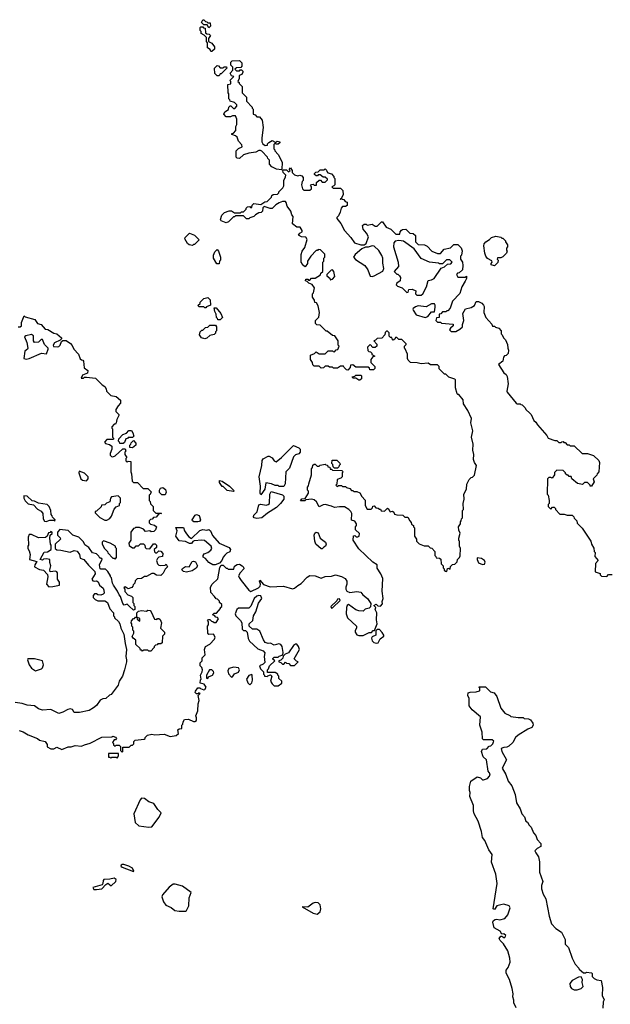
# Model space of a CAD drawing. Extents: x 1861455 to 2058065, y 200073 to 437907.
# Tile 492 of 574: x 1978411 to 1984198, y 359472 to 369110. Entities that reach past the tile are written whole.
import ezdxf

# ---------------------------------------------------------------- set-up
doc = ezdxf.new("R2010")
doc.units = 0

msp = doc.modelspace()

# ---------------------------------------------------------------- linework, layer by layer
at = {"layer": '0CON05XD'}
for points in [[(1980265, 369030), (1980248.3, 369058.3), (1980215, 369060), (1980191.7, 369081.7), (1980205, 369110), (1980215, 369110), (1980231.7, 369091.7), (1980245, 369090), (1980255, 369080), (1980278.3, 369078.3), (1980280, 369045), (1980265, 369030)], [(1980295, 368800), (1980285, 368800), (1980278.3, 368818.3), (1980250, 368835), (1980250, 368885), (1980240, 368895), (1980240, 368935), (1980218.3, 368958.3), (1980190, 368975), (1980190, 368995), (1980180, 369005), (1980180, 369035), (1980185, 369040), (1980205, 369040), (1980211.7, 369031.7), (1980228.3, 369028.3), (1980231.7, 368981.7), (1980245, 368970), (1980268.3, 368968.3), (1980280, 368955), (1980260, 368925), (1980260, 368895), (1980295, 368880), (1980320, 368845), (1980318.3, 368821.7), (1980295, 368800)], [(1980365, 368560), (1980345, 368560), (1980321.7, 368581.7), (1980320, 368635), (1980345, 368660), (1980358.3, 368658.3), (1980375, 368640), (1980405, 368640), (1980415, 368650), (1980438.3, 368648.3), (1980440, 368635), (1980385, 368580), (1980375, 368580), (1980365, 368560)], [(1980975, 367640), (1980928.3, 367648.3), (1980881.2, 367671.2), (1980860, 367695), (1980860, 367735), (1980841.7, 367751.7), (1980840, 367765), (1980785, 367822.5), (1980769.3, 367829.3), (1980755, 367830), (1980725, 367813.8), (1980657, 367803), (1980605, 367787.5), (1980565, 367752.5), (1980543, 367753), (1980533, 367763), (1980533, 367827), (1980555, 367850), (1980590, 367865), (1980587.5, 367885), (1980555, 367920), (1980541.2, 367961.2), (1980523.9, 367973.9), (1980490, 367985), (1980490, 367995), (1980505, 368000), (1980530, 368025), (1980530, 368065), (1980540, 368085), (1980540, 368135), (1980525, 368170), (1980495, 368170), (1980475, 368160), (1980435, 368160), (1980412.5, 368185), (1980421.7, 368208.3), (1980458.3, 368231.7), (1980460, 368255), (1980471.7, 368268.3), (1980478.3, 368268.3), (1980505, 368240), (1980518.3, 368241.7), (1980540, 368265), (1980540, 368275), (1980515, 368300), (1980471.7, 368311.7), (1980470, 368325), (1980460, 368335), (1980460, 368385), (1980452.5, 368392.5), (1980450, 368475), (1980478.3, 368481.7), (1980480, 368505), (1980470, 368515), (1980510, 368555), (1980485, 368560), (1980472.5, 368585), (1980500, 368615), (1980500, 368645), (1980480, 368665), (1980480, 368695), (1980493, 368707), (1980565, 368710), (1980587, 368687), (1980587.5, 368655), (1980578.3, 368641.7), (1980535, 368640), (1980520, 368625), (1980535, 368610), (1980565, 368610), (1980571.7, 368618.3), (1980585, 368620), (1980597, 368607), (1980597.5, 368595), (1980586.4, 368573.6), (1980560, 368565), (1980560, 368535), (1980550, 368505), (1980560, 368495), (1980560, 368485), (1980590, 368455), (1980590, 368395), (1980631.7, 368351.7), (1980631.7, 368311.7), (1980690, 368255), (1980690, 368245), (1980700, 368235), (1980700, 368185), (1980718.3, 368178.3), (1980735, 368160), (1980760, 368160), (1980786.7, 368125), (1980798, 368055), (1980783.3, 367955), (1980783.3, 367915), (1980793.6, 367893.6), (1980815, 367880), (1980838.3, 367881.7), (1980840, 367895), (1980851.7, 367908.3), (1980885, 367926.7), (1980915, 367910), (1980925, 367910), (1980935, 367920), (1980960, 367915), (1980960, 367905), (1980945, 367890), (1980925, 367890), (1980915, 367900), (1980901.7, 367888.3), (1980900, 367845), (1980910, 367835), (1980910, 367825), (1980945, 367790), (1980982.5, 367715), (1980980, 367645), (1980975, 367640)], [(1981650, 365705), (1981625, 365680), (1981611.7, 365681.7), (1981590, 365705), (1981585, 365720), (1981555, 365720), (1981525, 365700), (1981485, 365700), (1981475, 365710), (1981445, 365710), (1981435, 365720), (1981405, 365720), (1981388.3, 365701.7), (1981365, 365700), (1981345, 365720), (1981295, 365720), (1981281.7, 365731.7), (1981280, 365755), (1981260, 365785), (1981260, 365825), (1981298.3, 365841.7), (1981315, 365860), (1981345, 365840), (1981405, 365840), (1981435, 365870), (1981475, 365870), (1981481.7, 365861.7), (1981495, 365860), (1981511.7, 365878.3), (1981528.3, 365881.7), (1981540, 365915), (1981530, 365925), (1981530, 365965), (1981500, 366015), (1981475, 366020), (1981425, 366060), (1981415, 366060), (1981355, 366120), (1981323, 366123), (1981310, 366135), (1981310, 366165), (1981340.7, 366199.3), (1981350, 366245), (1981335, 366310), (1981318.3, 366338.3), (1981301.7, 366341.7), (1981300, 366365), (1981280, 366395), (1981280, 366425), (1981290, 366435), (1981300, 366485), (1981278.3, 366518.3), (1981245, 366530), (1981228.3, 366548.3), (1981210, 366555), (1981215, 366570), (1981235, 366570), (1981241.7, 366561.7), (1981255, 366560), (1981271.7, 366578.3), (1981305, 366580), (1981358.3, 366611.7), (1981361.7, 366628.3), (1981380, 366645), (1981380, 366735), (1981390, 366745), (1981390, 366775), (1981400, 366785), (1981400, 366815), (1981358.3, 366858.3), (1981335, 366860), (1981328.3, 366851.7), (1981315, 366850), (1981263.6, 366796.4), (1981230, 366745), (1981230, 366725), (1981208.3, 366691.7), (1981181.7, 366711.7), (1981180, 366725), (1981170, 366735), (1981168.3, 366811.7), (1981180, 366845), (1981205, 366880), (1981227, 366957), (1981215, 366980), (1981173.6, 366983.6), (1981141.7, 367001.7), (1981155, 367020), (1981180, 367035), (1981180, 367045), (1981158.3, 367078.3), (1981125, 367080), (1981083, 367113), (1981090, 367185), (1981078.3, 367198.3), (1981066.1, 367236.1), (1981033.3, 367283.3), (1981021.7, 367321.7), (1981015, 367330), (1980985, 367330), (1980955, 367317.5), (1980920.7, 367299.3), (1980885, 367262.5), (1980865, 367262.5), (1980805, 367280), (1980793, 367267), (1980790, 367235), (1980778.3, 367221.7), (1980755, 367220), (1980720.7, 367199.3), (1980705, 367182.5), (1980665, 367170), (1980655, 367160), (1980631.7, 367161.7), (1980605, 367190), (1980525, 367190), (1980515, 367180), (1980505, 367180), (1980458.3, 367131.7), (1980435, 367122.5), (1980385, 367142.5), (1980377.5, 367155), (1980392.5, 367195), (1980418.3, 367221.7), (1980465, 367240), (1980485, 367240), (1980515, 367220), (1980575, 367220), (1980585, 367230), (1980605, 367230), (1980630, 367255), (1980630, 367265), (1980641.7, 367278.3), (1980665, 367280), (1980671.7, 367271.7), (1980685, 367270), (1980690, 367295), (1980705, 367310), (1980775, 367300), (1980813, 367327), (1980835, 367330), (1980878.3, 367371.7), (1980881.7, 367388.3), (1980895, 367400), (1980938.3, 367401.7), (1980950, 367415), (1980950, 367425), (1980990, 367465), (1980997.5, 367485), (1981000, 367535), (1981017, 367573), (1981017.5, 367587.5), (1980992.5, 367615), (1980990, 367635), (1980995, 367640), (1981025, 367640), (1981045, 367620), (1981060, 367635), (1981050, 367645), (1981065, 367660), (1981080, 367635), (1981080, 367615), (1981105, 367590), (1981135, 367580), (1981155, 367587.5), (1981175, 367580), (1981190, 367565), (1981190, 367535), (1981180, 367525), (1981172.5, 367495), (1981183, 367453), (1981195, 367440), (1981255, 367440), (1981270, 367455), (1981270, 367475), (1981260, 367485), (1981271.7, 367498.3), (1981285, 367500), (1981295, 367490), (1981318.3, 367491.7), (1981320, 367515), (1981345, 367540), (1981358.3, 367538.3), (1981375, 367520), (1981405, 367520), (1981428.3, 367541.7), (1981428.3, 367548.3), (1981405, 367570), (1981385, 367570), (1981355, 367590), (1981335, 367590), (1981328.3, 367581.7), (1981315, 367580), (1981300, 367595), (1981300, 367605), (1981311.7, 367618.3), (1981335, 367620), (1981355, 367640), (1981395, 367640), (1981405, 367650), (1981418.3, 367638.3), (1981420, 367625), (1981431.7, 367611.7), (1981465, 367600), (1981490, 367575), (1981490, 367565), (1981500, 367555), (1981500, 367495), (1981490, 367485), (1981470, 367475), (1981481.7, 367461.7), (1981555, 367460), (1981578.3, 367438.3), (1981580, 367395), (1981560, 367360), (1981550, 367355), (1981555, 367350), (1981565, 367360), (1981571.7, 367351.7), (1981588.3, 367348.3), (1981601.7, 367331.7), (1981620, 367325), (1981618.3, 367291.7), (1981605, 367280), (1981575, 367280), (1981560, 367265), (1981552.5, 367225), (1981535, 367190), (1981520, 367175), (1981520, 367165), (1981557.5, 367115), (1981592.5, 367045), (1981656.4, 366976.4), (1981690, 366925), (1981755, 366907.5), (1981785, 366907.5), (1981805, 366920), (1981827.5, 366985), (1981810.7, 367020.7), (1981775, 367060), (1981770, 367095), (1981785, 367110), (1981807, 367107), (1981815, 367100), (1981865, 367110), (1981895, 367090), (1981915, 367090), (1981955, 367130), (1981965, 367130), (1982000.7, 367080.7), (1982048.3, 367058.3), (1982095, 367010), (1982135, 367010), (1982140, 367035), (1982151.7, 367048.3), (1982163, 367057), (1982195, 367060), (1982235, 367020), (1982267, 367017), (1982288.3, 366998.3), (1982290, 366935), (1982315, 366910), (1982377, 366907), (1982403, 366893), (1982450, 366845), (1982505, 366822.5), (1982535, 366820), (1982570, 366865), (1982631.7, 366878.3), (1982665, 366910), (1982705, 366910), (1982736.1, 366876.1), (1982746.4, 366846.4), (1982740, 366805), (1982730, 366795), (1982730, 366765), (1982750, 366735), (1982752.5, 366705), (1982748.3, 366661.7), (1982718.3, 366631.7), (1982701.7, 366628.3), (1982690, 366615), (1982705, 366590), (1982775, 366590), (1982788.3, 366598.3), (1982790, 366575), (1982775, 366550), (1982742.5, 366495), (1982725, 366430), (1982652.5, 366355), (1982630, 366285), (1982605, 366260), (1982595, 366260), (1982585, 366250), (1982555, 366250), (1982538.3, 366231.7), (1982521.7, 366228.3), (1982520, 366195), (1982495, 366190), (1982490, 366165), (1982505, 366150), (1982535, 366150), (1982545, 366140), (1982658.3, 366128.3), (1982658.3, 366111.7), (1982630.7, 366089.3), (1982623, 366073), (1982638.3, 366058.3), (1982685, 366057.5), (1982725, 366080), (1982750, 366105), (1982750, 366125), (1982763.6, 366166.4), (1982753.3, 366235), (1982780.7, 366279.3), (1982835, 366293.3), (1982866.1, 366313.9), (1982885, 366350), (1982905, 366350), (1982940, 366335), (1982957, 366317), (1982961.7, 366301.7), (1982960, 366245), (1982977.5, 366195), (1983038.3, 366128.3), (1983045, 366110), (1983065, 366110), (1983071.7, 366101.7), (1983105, 366090), (1983130, 366065), (1983130, 366035), (1983140, 366025), (1983150, 365995), (1983172.5, 365975), (1983191.7, 365931.7), (1983192.5, 365895), (1983200, 365875), (1983197, 365843), (1983178.3, 365821.7), (1983161.7, 365818.3), (1983153, 365807), (1983143.6, 365766.4), (1983102.5, 365735), (1983153.9, 365653.9), (1983176.4, 365636.4), (1983187, 365617), (1983196.7, 365545), (1983183.3, 365475), (1983186.7, 365465), (1983275, 365357.5), (1983285, 365350), (1983315, 365350), (1983321.7, 365341.7), (1983335, 365340), (1983365, 365310), (1983370, 365295), (1983409.3, 365259.3), (1983422.5, 365245), (1983450, 365185), (1983469.3, 365169.3), (1983483.6, 365143.6), (1983575, 365040), (1983590, 365015), (1983655, 364990), (1983675, 364990), (1983695, 364970), (1983715, 364970), (1983721.7, 364978.3), (1983735, 364980), (1983741.7, 364971.7), (1983755, 364970), (1983775, 364950), (1983795, 364950), (1983805, 364940), (1983845, 364940), (1983922.5, 364865), (1983975, 364863.8), (1984035, 364843.3), (1984086.4, 364796.4), (1984092.5, 364775), (1984087, 364683), (1984070, 364665), (1984065, 364650), (1984030, 364615), (1984040, 364585), (1984015, 364542.5), (1984000, 364545), (1984000, 364555), (1983975, 364580), (1983945, 364580), (1983925, 364560), (1983878.3, 364568.3), (1983820, 364615), (1983815, 364640), (1983795, 364640), (1983785, 364650), (1983775, 364650), (1983760, 364665), (1983760, 364675), (1983737, 364697), (1983675, 364700), (1983651.7, 364678.3), (1983650, 364655), (1983628.3, 364621.7), (1983615, 364630), (1983595, 364630), (1983582.5, 364615), (1983580, 364465), (1983590, 364455), (1983600, 364405), (1983600, 364375), (1983590, 364365), (1983590, 364345), (1983615, 364320), (1983631.7, 364338.3), (1983648.3, 364338.3), (1983660, 364325), (1983660, 364315), (1983705, 364270), (1983745, 364270), (1983775, 364260), (1983825, 364260), (1983840, 364245), (1983845, 364230), (1983870, 364205), (1983875, 364180), (1983923, 364133), (1984007.5, 364005), (1984012.5, 363975), (1984037, 363937), (1984040, 363905), (1984050, 363895), (1984047.5, 363855), (1984080, 363815), (1984053, 363787), (1984050, 363705), (1984098.3, 363688.3), (1984100, 363675), (1984111.7, 363661.7), (1984165, 363660), (1984181.7, 363678.3), (1984215, 363680)], [(1980105, 366900), (1980070, 366905), (1980055, 366920), (1980030, 366965), (1980031.7, 366978.3), (1980075, 367020), (1980125, 367000), (1980170, 366955), (1980125, 366910), (1980115, 366910), (1980105, 366900)], [(1982345, 366412.5), (1982360, 366425), (1982397.5, 366495), (1982413.6, 366556.4), (1982446.4, 366563.6), (1982473, 366577), (1982541.7, 366678.3), (1982575, 366690), (1982601.7, 366718.3), (1982635, 366720), (1982650, 366735), (1982625, 366760), (1982591.7, 366758.3), (1982555, 366720), (1982525, 366720), (1982515, 366727.5), (1982425, 366737.5), (1982345, 366772.5), (1982276.4, 366866.4), (1982170.7, 366940.7), (1982125, 366950), (1982089.3, 366940.7), (1982077.5, 366925), (1982072.5, 366885), (1982120, 366735), (1982122.5, 366695), (1982080, 366645), (1982105, 366620), (1982115, 366620), (1982133, 366603), (1982142.5, 366585), (1982137.5, 366555), (1982105, 366530), (1982100, 366515), (1982113, 366503), (1982160, 366485), (1982205, 366440), (1982218.3, 366441.7), (1982225, 366470), (1982255, 366472.5), (1982292.5, 366455), (1982290, 366425), (1982303, 366413), (1982345, 366412.5)], [(1983065, 366700), (1983031.7, 366711.7), (1983030, 366725), (1983040, 366735), (1983038.3, 366748.3), (1982993.3, 366773.3), (1982980, 366795), (1982967.5, 366825), (1982960, 366895), (1982963.3, 366915), (1982977.5, 366935), (1983015, 366957.5), (1983035, 366977.5), (1983075, 366990), (1983125, 366980), (1983135, 366970), (1983145, 366970), (1983170, 366945), (1983170, 366935), (1983190, 366905), (1983190, 366885), (1983180, 366875), (1983180, 366855), (1983187.5, 366847.5), (1983180, 366825), (1983145, 366790), (1983125, 366780), (1983091.7, 366778.3), (1983090, 366765), (1983100, 366755), (1983097, 366733), (1983065, 366700)], [(1980365, 366720), (1980341.7, 366721.7), (1980310, 366775), (1980310, 366805), (1980323, 366837), (1980345, 366860), (1980360, 366845), (1980380, 366785), (1980380, 366755), (1980370, 366745), (1980365, 366720)], [(1981865, 366597.5), (1981885, 366603.3), (1981970, 366650), (1981978.8, 366675), (1981968.3, 366728.3), (1981970.6, 366775), (1981960.3, 366800.3), (1981929.7, 366849.7), (1981885, 366893.3), (1981866.1, 366896.1), (1981825, 366882.5), (1981798.3, 366881.7), (1981765, 366867.5), (1981698.8, 366811.2), (1981683.3, 366785), (1981701.7, 366761.7), (1981792.5, 366705), (1981821.7, 366661.7), (1981845, 366600), (1981865, 366597.5)], [(1981455, 366560), (1981461.7, 366568.3), (1981475, 366570), (1981500, 366595), (1981490, 366645), (1981475, 366660), (1981461.7, 366658.3), (1981420, 366615), (1981421.7, 366601.7), (1981448.3, 366578.3), (1981455, 366560)], [(1980235, 366290), (1980225, 366290), (1980215, 366300), (1980165, 366300), (1980160, 366315), (1980178.3, 366331.7), (1980180, 366345), (1980215, 366380), (1980255, 366390), (1980277, 366367), (1980280, 366315), (1980241.7, 366298.3), (1980235, 366290)], [(1980351.7, 366171.7), (1980350, 366185), (1980340, 366195), (1980337, 366227), (1980323, 366253), (1980315, 366290), (1980335, 366290), (1980382.5, 366235), (1980397.5, 366195), (1980375, 366172.5), (1980351.7, 366171.7)], [(1982385, 366193.3), (1982410, 366205), (1982445, 366250), (1982475, 366250), (1982483.3, 366295), (1982482.5, 366315), (1982475, 366327.5), (1982445, 366327.5), (1982395, 366300), (1982315, 366310), (1982289.3, 366300.7), (1982267, 366283), (1982262.5, 366275), (1982266.7, 366265), (1982295, 366222.5), (1982385, 366193.3)], [(1978395, 366102.5), (1978415, 366102.5), (1978427, 366113), (1978430, 366145), (1978455, 366210), (1978463, 366203), (1978560, 366175), (1978587, 366137), (1978620, 366125), (1978661.7, 366081.7), (1978687, 366077), (1978745, 366042.5), (1978776.4, 366036.4), (1978820, 365995), (1978820, 365985), (1978808.3, 365971.7), (1978753.6, 365946.4), (1978740, 365925), (1978741.7, 365911.7), (1978785, 365907.5), (1978795, 365912.5), (1978807.5, 365925), (1978821.7, 365958.3), (1978835, 365970), (1978865, 365970), (1978909.3, 365939.3), (1978925, 365920), (1978940, 365885), (1978987, 365837), (1979005, 365790), (1979015, 365780), (1979028.3, 365778.3), (1979037, 365767), (1979041.7, 365701.7), (1979080, 365675), (1979075, 365650), (1979025, 365630), (1979011.7, 365601.7), (1979035, 365600), (1979045, 365610), (1979065, 365610), (1979155, 365600), (1979220, 365535), (1979245, 365520), (1979257, 365497), (1979260, 365475), (1979305, 365430), (1979355, 365420), (1979400, 365385), (1979400, 365355), (1979375, 365330), (1979352.5, 365295), (1979353.3, 365275), (1979382.5, 365245), (1979382.5, 365235), (1979362.5, 365195), (1979357, 365163), (1979348.3, 365151.7), (1979335, 365150), (1979312.5, 365125), (1979312.5, 365112.5), (1979320, 365105), (1979320, 365025), (1979330, 365015), (1979330, 365005), (1979325, 365000), (1979265, 365000), (1979242.5, 364975), (1979253, 364963), (1979291.7, 364951.7), (1979312.5, 364935), (1979313.3, 364905), (1979297.5, 364865), (1979298.3, 364848.3), (1979310, 364835), (1979325, 364832.5), (1979345, 364840), (1979421.7, 364908.3), (1979445, 364910), (1979450, 364885), (1979440, 364875), (1979440, 364855), (1979460, 364825), (1979450, 364815), (1979451.7, 364791.7), (1979465, 364780), (1979475, 364790), (1979500, 364785), (1979500, 364685), (1979507.5, 364665), (1979511.7, 364591.7), (1979525, 364580), (1979565, 364580), (1979621.7, 364521.7), (1979665, 364520), (1979698.3, 364488.3), (1979688.3, 364461.7), (1979680, 364455), (1979680, 364405), (1979690, 364395), (1979691.7, 364371.7), (1979720, 364345), (1979720, 364305), (1979745, 364280), (1979795, 364280), (1979800, 364275), (1979771.7, 364268.3), (1979748.3, 364241.7), (1979721.7, 364238.3), (1979708.3, 364221.7), (1979691.7, 364218.3), (1979680, 364205), (1979680, 364185), (1979691.7, 364171.7), (1979731.7, 364161.7), (1979750, 364145), (1979742.5, 364115), (1979725, 364100), (1979698.3, 364098.3), (1979685, 364107.5), (1979645, 364100), (1979625, 364122.5), (1979585, 364140), (1979545, 364140), (1979538.3, 364131.7), (1979525, 364130), (1979500, 364095), (1979500, 364015), (1979480, 363985), (1979483, 363963), (1979515, 363940), (1979535, 363940), (1979551.7, 363958.3), (1979575, 363960), (1979595, 363980), (1979625, 363980), (1979637, 363967), (1979640, 363945), (1979650, 363935), (1979685, 363930), (1979721.7, 363978.3), (1979738.3, 363978.3), (1979750, 363965), (1979750, 363945), (1979730, 363925), (1979731.7, 363901.7), (1979741.7, 363891.7), (1979755, 363890), (1979775, 363910), (1979795, 363906.7), (1979812.5, 363885), (1979810, 363855), (1979775, 363850), (1979760, 363835), (1979752.5, 363815), (1979760, 363785), (1979775, 363770), (1979795, 363767.5), (1979835, 363770), (1979845, 363780), (1979860, 363755), (1979835, 363730), (1979817, 363693), (1979795, 363670), (1979753, 363673), (1979725, 363690), (1979705, 363687.5), (1979655, 363660), (1979635, 363660), (1979605, 363640), (1979561.7, 363638.3), (1979541.7, 363618.3), (1979540, 363595), (1979521.7, 363578.3), (1979520, 363565), (1979508.3, 363551.7), (1979475, 363540), (1979445, 363560), (1979431.7, 363548.3), (1979440, 363535), (1979441.7, 363511.7), (1979471.7, 363481.7), (1979507, 363467), (1979520, 363455), (1979520, 363405), (1979530, 363395), (1979530, 363375), (1979540, 363365), (1979540, 363335), (1979525, 363330), (1979485, 363370), (1979465, 363390), (1979435, 363380), (1979420, 363395), (1979400, 363465), (1979385, 363480), (1979370, 363515), (1979330, 363575), (1979320, 363595), (1979310, 363645), (1979300, 363655), (1979300, 363665), (1979275, 363710), (1979251.7, 363731.7), (1979205, 363730), (1979200, 363735), (1979192.5, 363775), (1979218.3, 363828.3), (1979205, 363840), (1979195, 363840), (1979185, 363860), (1979165, 363880), (1979125, 363890), (1979087.5, 363945), (1979050.7, 363970.7), (1979035, 364000), (1978990, 364045), (1978933, 364063), (1978885, 364110), (1978805, 364120), (1978780, 364095), (1978780, 364065), (1978808.3, 364038.3), (1978810, 364025), (1978760, 363975), (1978760, 363935), (1978775, 363920), (1978815, 363917.5), (1978905, 363897.5), (1978945, 363912.5), (1978975, 363907.5), (1978997.5, 363875), (1979005, 363840), (1979040, 363825), (1979085, 363770), (1979148.3, 363708.3), (1979150, 363685), (1979117.5, 363635), (1979128.3, 363618.3), (1979145, 363612.5), (1979165, 363617.5), (1979178.3, 363608.3), (1979193.6, 363573.6), (1979227.5, 363545), (1979237, 363527), (1979240, 363495), (1979230, 363485), (1979205, 363477.5), (1979175, 363480), (1979165, 363490), (1979145, 363490), (1979130, 363475), (1979130, 363455), (1979150, 363435), (1979175, 363422.5), (1979245, 363420), (1979270, 363405), (1979293, 363343), (1979330, 363305), (1979330, 363275), (1979340, 363265), (1979340, 363255), (1979379.3, 363219.3), (1979392.5, 363195), (1979403.3, 363155), (1979432.5, 363095), (1979443.6, 363003.6), (1979456.7, 362945), (1979451.2, 362875), (1979458.8, 362845), (1979456.2, 362825), (1979438.8, 362745), (1979417.3, 362682.7), (1979386.1, 362633.9), (1979375.7, 362594.3), (1979306.7, 362505), (1979291.2, 362498.8), (1979255.9, 362464.1), (1979225, 362461.2), (1979199.5, 362450.5), (1979165, 362397.5), (1979135, 362372.5), (1979090.5, 362349.5), (1978997, 362327), (1978945, 362327.5), (1978927, 362357), (1978905, 362364.4), (1978881.4, 362358.6), (1978835, 362330), (1978795, 362320), (1978715, 362356.7), (1978635, 362350), (1978595, 362363.3), (1978555, 362392.5), (1978485, 362400), (1978435, 362417.5), (1978365, 362426.7)], [(1978405, 362152.5), (1978445, 362140), (1978495, 362110), (1978585, 362072.5), (1978605, 362057.5), (1978660, 362045), (1978680, 362015), (1978681.7, 361991.7), (1978715, 361972.5), (1978745, 361973.3), (1978775, 361987.5), (1978825, 361967.5), (1978885, 361993.3), (1978916.4, 361993.6), (1978955, 362006.7), (1979015, 361997.5), (1979045, 362012.5), (1979101.7, 362028.3), (1979215, 362087.5), (1979315, 362090), (1979325, 362097.5), (1979348.3, 362088.3), (1979360, 362075), (1979348.3, 362061.7), (1979335, 362060), (1979320, 362035), (1979330, 362025), (1979331.7, 362011.7), (1979345, 362000), (1979355, 362010), (1979385, 362010), (1979400, 361995), (1979400, 361955), (1979415, 361940), (1979420, 361945), (1979421.7, 361988.3), (1979485, 361990), (1979501.7, 362008.3), (1979515, 362010), (1979528.3, 362021.7), (1979530, 362045), (1979543, 362057), (1979631.7, 362068.3), (1979640, 362075), (1979640, 362085), (1979663, 362107), (1979705, 362117.5), (1979735, 362110), (1979825, 362117.5), (1979885, 362092.5), (1979945, 362102.5), (1979967, 362123), (1979961.7, 362158.3), (1979975, 362170), (1979998.3, 362171.7), (1980000, 362205), (1980010, 362215), (1980013, 362237), (1980025, 362260), (1980065, 362262.5), (1980115, 362241.2), (1980128.3, 362241.7), (1980145, 362250), (1980144, 362275), (1980136.2, 362295), (1980156.2, 362345), (1980158.3, 362411.7), (1980170, 362445), (1980160, 362495), (1980180, 362515), (1980165, 362520), (1980158.3, 362511.7), (1980145, 362510), (1980130, 362525), (1980133, 362537), (1980155, 362570), (1980175, 362570), (1980181.7, 362561.7), (1980215, 362550), (1980226.4, 362553.6), (1980237.5, 362575), (1980220, 362605), (1980180, 362615), (1980183, 362647), (1980190, 362655), (1980182.5, 362695), (1980200, 362725), (1980202.5, 362745), (1980195, 362770), (1980180, 362785), (1980180, 362815), (1980197.5, 362835), (1980200, 362865), (1980227, 362893), (1980222.5, 362945), (1980230, 362975), (1980275, 362996.2), (1980318.8, 363045), (1980326.7, 363065), (1980310, 363095), (1980265, 363093.3), (1980253.3, 363105), (1980250, 363175), (1980260, 363185), (1980260, 363215), (1980250, 363225), (1980261.7, 363238.3), (1980275, 363240), (1980291.7, 363221.7), (1980305, 363220), (1980315, 363210), (1980335, 363210), (1980360, 363245), (1980348.3, 363258.3), (1980331.7, 363261.7), (1980318.3, 363278.3), (1980300, 363285), (1980315, 363300), (1980338.3, 363301.7), (1980380, 363345), (1980380, 363355), (1980390, 363365), (1980390, 363385), (1980370, 363405), (1980368.3, 363418.3), (1980348.3, 363438.3), (1980335, 363440), (1980320, 363465), (1980283, 363503), (1980280, 363555), (1980297.5, 363585), (1980351.7, 363638.3), (1980373.6, 363746.4), (1980385, 363770), (1980405, 363770), (1980435, 363740), (1980445, 363740), (1980455, 363730), (1980508.3, 363731.7), (1980515, 363760), (1980543, 363777), (1980565, 363780), (1980590, 363765), (1980605, 363750), (1980607.5, 363735), (1980570, 363695), (1980556.2, 363665), (1980560, 363650), (1980581.5, 363621.5), (1980655.4, 363525.4), (1980675, 363512.5), (1980750.5, 363549.5), (1980768, 363565), (1980772, 363585), (1980760, 363615), (1980765, 363622.5), (1980801.3, 363581.3), (1980865, 363557.1), (1980995, 363566), (1981085, 363540), (1981105, 363546.2), (1981135, 363572), (1981169.3, 363590.7), (1981227.3, 363652.7), (1981255, 363669.2), (1981305, 363666.2), (1981365, 363642.5), (1981405, 363659.2), (1981465, 363661.2), (1981505, 363676.7), (1981565, 363660), (1981599.3, 363639.3), (1981616.2, 363615), (1981616.1, 363583.9), (1981606.7, 363555), (1981606.7, 363535), (1981616.1, 363516.1), (1981645, 363503.8), (1981715, 363513.8), (1981752.5, 363505), (1981771.7, 363481.7), (1981820, 363445), (1981850, 363395), (1981848.3, 363361.7), (1981835, 363350), (1981795, 363340), (1981775, 363320), (1981735, 363322.5), (1981705, 363333.3), (1981633, 363387), (1981620, 363375), (1981612.5, 363355), (1981610, 363295), (1981622.5, 363255), (1981710, 363175), (1981710, 363155), (1981698.3, 363131.7), (1981697.5, 363115), (1981715, 363090), (1981735, 363083.3), (1981775, 363083.3), (1981835, 363112.5), (1981857, 363113), (1981875, 363130), (1981888.3, 363131.7), (1981912.5, 363195), (1981907.5, 363235), (1981910, 363305), (1981892.5, 363335), (1981900, 363355), (1981880, 363375), (1981905, 363390), (1981921.7, 363371.7), (1981945, 363370), (1981967.5, 363392.5), (1981962.5, 363415), (1981972.5, 363445), (1981963.8, 363515), (1981969.3, 363639.3), (1981950, 363685), (1981915, 363740), (1981912.5, 363775), (1981870.5, 363800.5), (1981735, 363930), (1981680, 364015), (1981681.7, 364058.3), (1981695, 364060), (1981708.3, 364048.3), (1981725, 364047.5), (1981737.5, 364055), (1981741.7, 364081.7), (1981700, 364115), (1981700, 364145), (1981711.7, 364158.3), (1981712.5, 364175), (1981695, 364202.5), (1981661.7, 364211.7), (1981666.7, 364275), (1981656.7, 364295), (1981636.7, 364315), (1981595, 364341.2), (1981545, 364342.5), (1981495, 364334.3), (1981465, 364348.8), (1981405, 364363.3), (1981385, 364362.5), (1981345, 364340), (1981319.3, 364389.3), (1981295, 364410), (1981275, 364417.5), (1981215, 364410), (1981205, 364400), (1981161.7, 364401.7), (1981175, 364420), (1981208.3, 364421.7), (1981240, 364475), (1981240, 364495), (1981230, 364505), (1981230, 364535), (1981241.7, 364548.3), (1981243, 364567), (1981270, 364655), (1981270, 364715), (1981280, 364725), (1981281.7, 364748.3), (1981295, 364760), (1981305, 364760), (1981325, 364740), (1981345, 364740), (1981355, 364750), (1981405, 364760), (1981411.7, 364751.7), (1981428.3, 364748.3), (1981431.7, 364731.7), (1981448.3, 364728.3), (1981451.7, 364711.7), (1981465, 364710), (1981475, 364700), (1981568.3, 364698.3), (1981580, 364685), (1981570, 364675), (1981570, 364635), (1981558.3, 364621.7), (1981521.7, 364608.3), (1981520, 364565), (1981510, 364555), (1981521.7, 364541.7), (1981535, 364550), (1981565, 364550), (1981575, 364540), (1981605, 364540), (1981611.7, 364531.7), (1981645, 364520), (1981661.7, 364501.7), (1981675, 364500), (1981685, 364490), (1981715, 364490), (1981745, 364477.5), (1981763.9, 364443.9), (1981797, 364407), (1981797.5, 364355), (1981815, 364320), (1981855, 364320), (1981868.3, 364331.7), (1981871.7, 364348.3), (1981885, 364350), (1981901.7, 364331.7), (1981925, 364330), (1981935, 364320), (1981945, 364320), (1981951.7, 364301.7), (1981985, 364300), (1982015, 364330), (1982028.3, 364318.3), (1982030, 364305), (1982041.7, 364291.7), (1982065, 364300), (1982078.3, 364288.3), (1982085, 364270), (1982105, 364262.5), (1982165, 364260), (1982185, 364240), (1982215, 364240), (1982232.5, 364205), (1982248.3, 364188.3), (1982251.7, 364171.7), (1982268.3, 364158.3), (1982270, 364145), (1982280, 364135), (1982280, 364055), (1982300, 364025), (1982300, 364005), (1982325, 363980), (1982375, 363960), (1982415, 363960), (1982431.7, 363941.7), (1982448.3, 363938.3), (1982480, 363905), (1982480, 363865), (1982490, 363855), (1982491.7, 363841.7), (1982525, 363840), (1982538.3, 363828.3), (1982540, 363785), (1982560, 363765), (1982560, 363745), (1982570, 363735), (1982571.7, 363721.7), (1982581.7, 363711.7), (1982595, 363710), (1982601.7, 363738.3), (1982615, 363740), (1982628.3, 363731.7), (1982631.7, 363758.3), (1982651.7, 363778.3), (1982675, 363780), (1982698.3, 363801.7), (1982700, 363825), (1982720, 363845), (1982727, 363863), (1982730, 363935), (1982720, 363955), (1982720, 364005), (1982712.5, 364012.5), (1982712.5, 364035), (1982727.5, 364085), (1982713, 364113), (1982710, 364145), (1982730, 364175), (1982730, 364195), (1982737, 364203), (1982740, 364225), (1982750, 364235), (1982750, 364305), (1982760, 364315), (1982757.5, 364375), (1982767.5, 364415), (1982763, 364467), (1982787.5, 364515), (1982792.5, 364565), (1982815, 364610), (1982835, 364630), (1982847, 364633), (1982867, 364653), (1982887.5, 364745), (1982866.7, 364775), (1982856.7, 364805), (1982860, 364855), (1982850, 364895), (1982853.3, 364955), (1982838.8, 365025), (1982851.2, 365085), (1982830, 365165), (1982836.7, 365205), (1982802.5, 365285), (1982758.3, 365348.3), (1982755, 365390), (1982715, 365440), (1982705, 365440), (1982698.3, 365448.3), (1982680, 365505), (1982680, 365585), (1982675, 365590), (1982615, 365610), (1982585, 365640), (1982575, 365640), (1982521.7, 365691.7), (1982520, 365715), (1982505, 365730), (1982435, 365730), (1982415, 365747.5), (1982345, 365740), (1982305, 365750), (1982240, 365755), (1982218.3, 365778.3), (1982212.5, 365795), (1982212.5, 365835), (1982188.3, 365888.3), (1982180, 365895), (1982180, 365915), (1982198.3, 365931.7), (1982198.3, 365938.3), (1982155, 365980), (1982125, 365980), (1982105, 366000), (1982091.7, 365998.3), (1982088.3, 365981.7), (1982071.7, 365971.7), (1982060, 365985), (1982058.3, 365998.3), (1982045, 366000), (1982031.7, 366011.7), (1982030, 366045), (1982015, 366060), (1982005, 366060), (1981991.7, 366048.3), (1981990, 366025), (1981958.3, 365991.7), (1981915, 365990), (1981898.3, 365971.7), (1981880, 365965), (1981910, 365935), (1981910, 365915), (1981895, 365900), (1981871.7, 365901.7), (1981845, 365930), (1981820, 365905), (1981821.7, 365871.7), (1981831.7, 365861.7), (1981848.3, 365858.3), (1981860, 365845), (1981861.7, 365831.7), (1981890, 365815), (1981871.7, 365808.3), (1981850, 365785), (1981850, 365755), (1981890, 365715), (1981890, 365695), (1981878.3, 365681.7), (1981841.7, 365681.7), (1981838.3, 365698.3), (1981825, 365710), (1981705, 365710), (1981675, 365730), (1981651.7, 365728.3), (1981650, 365705)], [(1980225, 365987.5), (1980192.5, 365995), (1980172.5, 366025), (1980180, 366055), (1980195, 366070), (1980205, 366070), (1980231.7, 366098.3), (1980255, 366100), (1980275, 366120), (1980328.3, 366118.3), (1980340, 366105), (1980340, 366065), (1980330, 366055), (1980328.3, 366041.7), (1980315, 366030), (1980275, 366017.5), (1980245, 365993.3), (1980225, 365987.5)], [(1978475, 365787.5), (1978505, 365793.3), (1978623.6, 365846.4), (1978675, 365840), (1978690, 365885), (1978690, 365895), (1978655, 365930), (1978635, 365980), (1978621.7, 365978.3), (1978595, 365952.5), (1978555, 365950), (1978547.5, 365965), (1978547.5, 366015), (1978525, 366030), (1978470, 366015), (1978457.5, 366005), (1978479.3, 365949.3), (1978490, 365895), (1978486.4, 365883.6), (1978460, 365865), (1978450, 365795), (1978475, 365787.5)], [(1981745, 365580), (1981735, 365580), (1981705, 365600), (1981675, 365600), (1981670, 365615), (1981695, 365620), (1981705, 365630), (1981755, 365630), (1981760, 365625), (1981760, 365595), (1981745, 365580)], [(1979425, 364960), (1979391.7, 364961.7), (1979390, 364975), (1979380, 364985), (1979381.7, 365008.3), (1979421.7, 365048.3), (1979458.3, 365061.7), (1979481.7, 365088.3), (1979505, 365090), (1979520, 365065), (1979528.3, 365031.7), (1979515, 365020), (1979475, 365020), (1979468.3, 365011.7), (1979451.7, 365008.3), (1979438.3, 364971.7), (1979425, 364960)], [(1979515, 364920), (1979491.7, 364921.7), (1979490, 364945), (1979500, 364955), (1979501.7, 364968.3), (1979525, 364990), (1979550, 364965), (1979550, 364945), (1979515, 364920)], [(1980775, 364460), (1980767.5, 364475), (1980771.2, 364545), (1980756.7, 364635), (1980783.8, 364745), (1980786.7, 364795), (1980795, 364812.5), (1980845, 364836.2), (1980856.1, 364836.1), (1980885, 364822.5), (1980905, 364792.5), (1980925, 364782.5), (1980975.9, 364824.1), (1981095, 364942.5), (1981145, 364920), (1981160, 364905), (1981160, 364875), (1981145, 364860), (1981115, 364850), (1981095, 364830), (1981055, 364720), (1981017.5, 364685), (1981013, 364567), (1980998.3, 364541.7), (1980955, 364540), (1980945, 364550), (1980915, 364550), (1980877, 364567), (1980823, 364577), (1980812.5, 364515), (1980775, 364460)], [(1981525, 364720), (1981495, 364720), (1981481.7, 364731.7), (1981480, 364755), (1981470, 364765), (1981471.7, 364798.3), (1981517, 364797), (1981548.3, 364768.3), (1981550, 364755), (1981540, 364745), (1981538.3, 364731.7), (1981525, 364720)], [(1979065, 364597.5), (1979082.5, 364615), (1979082.5, 364635), (1979045, 364672.5), (1978995, 364690), (1978990, 364675), (1979010, 364615), (1979025, 364602.5), (1979065, 364597.5)], [(1979835, 364460), (1979805, 364460), (1979781.7, 364481.7), (1979780, 364505), (1979790, 364525), (1979815, 364530), (1979840.7, 364510.7), (1979847.5, 364485), (1979835, 364460)], [(1980505, 364492.5), (1980445, 364502.5), (1980405, 364540), (1980395, 364540), (1980368.3, 364578.3), (1980370, 364600), (1980395, 364592.5), (1980466.7, 364545), (1980507.5, 364505), (1980510, 364495), (1980505, 364492.5)], [(1978671.7, 364198.3), (1978705, 364210), (1978745, 364210), (1978755, 364200), (1978760, 364215), (1978731.7, 364241.7), (1978730, 364255), (1978720, 364265), (1978717.5, 364305), (1978700, 364345), (1978680, 364365), (1978595, 364377.5), (1978555, 364397.5), (1978531.7, 364401.7), (1978485, 364447.5), (1978451.7, 364448.3), (1978452.5, 364425), (1978465, 364400), (1978495, 364370), (1978545, 364360), (1978585, 364320), (1978620, 364300), (1978637, 364277), (1978640, 364225), (1978655, 364200), (1978671.7, 364198.3)], [(1979265, 364212.5), (1979293, 364227), (1979310.7, 364249.3), (1979335, 364320), (1979355, 364340), (1979390, 364355), (1979390, 364375), (1979400, 364385), (1979400, 364425), (1979375, 364450), (1979311.7, 364438.3), (1979300, 364425), (1979295, 364390), (1979261.7, 364378.3), (1979245, 364360), (1979211.7, 364358.3), (1979208.3, 364341.7), (1979165, 364300), (1979150, 364295), (1979151.7, 364281.7), (1979195, 364237.5), (1979245, 364212.5), (1979265, 364212.5)], [(1980735, 364227.5), (1980710, 364235), (1980702.5, 364245), (1980705, 364260), (1980737, 364293), (1980755, 364360), (1980775, 364367.5), (1980825, 364357.5), (1980847, 364363), (1980860, 364375), (1980862.5, 364465), (1980875, 364490), (1980985, 364460), (1981000, 364445), (1980997.5, 364415), (1980966.7, 364375), (1980926.2, 364335), (1980839.3, 364280.7), (1980785, 364232.5), (1980735, 364227.5)], [(1980155, 364194.3), (1980117.5, 364195), (1980104.2, 364205), (1980101.2, 364215), (1980130.7, 364259.3), (1980145, 364267.5), (1980168.3, 364258.3), (1980182.5, 364215), (1980172.5, 364197.5), (1980155, 364194.3)], [(1980325, 363772.5), (1980305, 363773.3), (1980265, 363797.5), (1980230, 363835), (1980208.3, 363848.3), (1980207.5, 363865), (1980217, 363883), (1980255, 363893.3), (1980283.6, 363916.4), (1980292.5, 363935), (1980286.4, 363956.4), (1980222.5, 364012.5), (1980195, 364015.8), (1980120.7, 364009.3), (1980107, 364003), (1980095, 363982.5), (1980075, 363983.8), (1980035, 364002.5), (1979975, 364007.5), (1979942.5, 364055), (1979952.5, 364105), (1979941.7, 364138.3), (1980015, 364140), (1980026.2, 364105), (1980045.9, 364075.9), (1980068.3, 364048.3), (1980095, 364032.5), (1980175, 364111.4), (1980205, 364121.2), (1980245, 364112.5), (1980265, 364120), (1980280, 364105), (1980300.7, 364060.7), (1980367, 363987), (1980462.5, 363945), (1980476.7, 363925), (1980469.3, 363900.7), (1980441.7, 363888.3), (1980420.7, 363869.3), (1980405, 363850), (1980390, 363815), (1980368.3, 363791.7), (1980325, 363772.5)], [(1978695, 363560), (1978735, 363562.5), (1978800, 363575), (1978800, 363605), (1978780, 363635), (1978782.5, 363695), (1978776.4, 363706.4), (1978763, 363713), (1978710, 363705), (1978707.5, 363725), (1978717.5, 363765), (1978706.7, 363795), (1978706.7, 363826.7), (1978675, 363832.5), (1978645, 363830), (1978635, 363820), (1978610, 363825), (1978651.7, 363898.3), (1978685, 363900), (1978720, 363925), (1978720, 363965), (1978712.5, 363975), (1978707.5, 364035), (1978710, 364065), (1978728.3, 364081.7), (1978730, 364095), (1978715, 364100), (1978708.3, 364091.7), (1978691.7, 364088.3), (1978680, 364055), (1978665, 364040), (1978595, 364037.5), (1978525, 364070), (1978505, 364070), (1978493.3, 364045), (1978497.5, 363965), (1978490, 363955), (1978490, 363935), (1978505, 363910), (1978513.8, 363875), (1978507.5, 363825), (1978580, 363805), (1978560, 363775), (1978557.5, 363755), (1978605, 363727.5), (1978645, 363720), (1978685, 363680), (1978687.5, 363655), (1978673, 363583), (1978695, 363560)], [(1981375, 363930), (1981365, 363930), (1981313.3, 363975), (1981303.3, 364005), (1981296.7, 364065), (1981302.5, 364085), (1981315, 364092.5), (1981335, 364087.5), (1981356.7, 364035), (1981407.5, 363995), (1981412.5, 363975), (1981407.5, 363955), (1981391.7, 363948.3), (1981375, 363930)], [(1979345, 363830), (1979360, 363845), (1979360, 363935), (1979350, 363945), (1979350, 363955), (1979297, 363987), (1979231.7, 364008.3), (1979220, 363995), (1979220, 363975), (1979243, 363933), (1979270, 363905), (1979275, 363890), (1979325, 363840), (1979335, 363840), (1979345, 363830)], [(1982945, 363776.7), (1982965, 363780.5), (1982971.1, 363801.1), (1982965, 363815.6), (1982935, 363834.4), (1982895, 363842.5), (1982892, 363825), (1982905, 363792), (1982945, 363776.7)], [(1980045, 363702.5), (1980015, 363707.5), (1980001.2, 363725), (1980005, 363737.5), (1980035, 363756.7), (1980070, 363755), (1980100, 363805), (1980115, 363810), (1980135, 363802.5), (1980152.5, 363765), (1980139.3, 363740.7), (1980100, 363715), (1980045, 363702.5)], [(1980945, 362590), (1980980, 362615), (1980980, 362635), (1980951.7, 362661.7), (1980950, 362685), (1980940, 362695), (1980940, 362705), (1980915, 362720), (1980840, 362720), (1980840, 362745), (1980850, 362755), (1980860, 362785), (1980910, 362835), (1980891.7, 362851.7), (1980891.7, 362858.3), (1980905, 362870), (1980945, 362870), (1980955, 362880), (1980988.3, 362891.7), (1980992.5, 362915), (1980982.5, 362975), (1980970, 362995), (1980951.7, 363001.7), (1980905, 362987.5), (1980867, 363007), (1980845, 363002.5), (1980815, 363012.5), (1980798.3, 363038.3), (1980763, 363123), (1980735, 363142.5), (1980693, 363143), (1980660, 363175), (1980660, 363195), (1980695, 363230), (1980702.5, 363275), (1980723.3, 363315), (1980751.9, 363398.1), (1980782.5, 363445), (1980775, 363470), (1980755, 363472.5), (1980733.9, 363466.1), (1980707.5, 363445), (1980675, 363370), (1980655, 363350), (1980555, 363350), (1980540, 363335), (1980522.5, 363295), (1980530, 363275), (1980575, 363230), (1980587, 363207), (1980590, 363145), (1980605, 363130), (1980625, 363130), (1980640, 363115), (1980648.3, 363051.7), (1980662.5, 363025), (1980745, 362950), (1980795, 362932.5), (1980811.7, 362911.7), (1980807.5, 362875), (1980811.7, 362818.3), (1980795, 362800), (1980760, 362785), (1980770, 362755), (1980800, 362725), (1980800, 362705), (1980810, 362695), (1980810, 362685), (1980835, 362680), (1980841.7, 362688.3), (1980868.3, 362698.3), (1980880, 362685), (1980870, 362635), (1980885, 362610), (1980905, 362590), (1980945, 362590)], [(1981465, 363350), (1981475, 363352.5), (1981550, 363425), (1981545, 363440), (1981525, 363437.5), (1981518.3, 363421.7), (1981460, 363365), (1981465, 363350)], [(1979695, 362930), (1979675, 362930), (1979665, 362940), (1979625, 362940), (1979615, 362930), (1979608.3, 362938.3), (1979595, 362940), (1979590, 362955), (1979550, 362995), (1979550, 363035), (1979522.5, 363055), (1979513, 363073), (1979530, 363105), (1979530, 363125), (1979520, 363135), (1979520, 363165), (1979510, 363175), (1979510, 363195), (1979502.5, 363205), (1979507.5, 363225), (1979525, 363250), (1979535, 363250), (1979545, 363260), (1979560, 363260), (1979561.7, 363241.7), (1979588.3, 363221.7), (1979588.3, 363248.3), (1979560, 363260), (1979560, 363305), (1979575, 363320), (1979605, 363327.5), (1979655, 363320), (1979665, 363330), (1979688.3, 363328.3), (1979700, 363315), (1979731.7, 363241.7), (1979755, 363240), (1979761.7, 363248.3), (1979775, 363250), (1979788.3, 363238.3), (1979800, 363205), (1979790, 363155), (1979830, 363115), (1979830, 363095), (1979810, 363075), (1979808.3, 363011.7), (1979795, 363000), (1979765, 363000), (1979758.3, 362991.7), (1979741.7, 362988.3), (1979730, 362975), (1979730, 362965), (1979695, 362930)], [(1981905, 363007.5), (1981925, 363010), (1981941.7, 363048.3), (1981980, 363075), (1981980, 363085), (1981963, 363113), (1981935, 363140), (1981915, 363140), (1981901.7, 363128.3), (1981900, 363085), (1981865, 363067.5), (1981857.5, 363055), (1981865, 363030), (1981880, 363015), (1981905, 363007.5)], [(1981105, 362790), (1981140, 362825), (1981121.7, 362831.7), (1981100, 362855), (1981151.2, 362945), (1981144, 362975), (1981125, 362996.7), (1981115, 362996.7), (1981095, 362983.3), (1981046.4, 362913.6), (1981011.7, 362898.3), (1980991.7, 362878.3), (1980988.3, 362861.7), (1980968.3, 362841.7), (1980950, 362835), (1980950, 362825), (1980968.3, 362818.3), (1980985, 362800), (1980998.3, 362801.7), (1981015, 362820), (1981025, 362810), (1981048.3, 362808.3), (1981065, 362790), (1981105, 362790)], [(1978565, 362736.7), (1978585, 362743.3), (1978623.6, 362756.4), (1978633.6, 362766.4), (1978643.3, 362795), (1978635, 362832.5), (1978555, 362853.3), (1978490, 362855), (1978487.5, 362845), (1978502.5, 362795), (1978525, 362762.5), (1978565, 362736.7)], [(1980255, 362660), (1980261.7, 362678.3), (1980300, 362695), (1980312.5, 362715), (1980310.7, 362730.7), (1980295, 362746.7), (1980270, 362745), (1980240, 362695), (1980240, 362665), (1980255, 362660)], [(1980485, 362673.3), (1980495, 362676.7), (1980515, 362707.5), (1980556, 362724), (1980564, 362745), (1980556, 362766), (1980508.3, 362771.7), (1980461.4, 362758.6), (1980451.2, 362735), (1980455.9, 362705.9), (1980485, 362673.3)], [(1980665, 362600), (1980685, 362620), (1980692.5, 362645), (1980690, 362695), (1980685, 362700), (1980655, 362690), (1980632.5, 362655), (1980645, 362620), (1980665, 362600)], [(1983276.4, 359436.4), (1983251.2, 359485), (1983253.6, 359513.6), (1983243.3, 359545), (1983246.7, 359575), (1983236.7, 359625), (1983210, 359715), (1983177, 359777), (1983177.5, 359805), (1983197, 359833), (1983217.5, 359885), (1983213.3, 359925), (1983193.3, 359995), (1983150, 360065), (1983120, 360095), (1983110, 360115), (1983125, 360137.5), (1983135, 360140), (1983155, 360126.7), (1983165, 360126.7), (1983173.8, 360145), (1983155, 360163.3), (1983135, 360160), (1983118.6, 360188.6), (1983061.2, 360221.2), (1983046.7, 360275), (1983055, 360293.3), (1983069.5, 360300.5), (1983085, 360304), (1983115, 360298), (1983165, 360311.1), (1983195, 360346.2), (1983215.6, 360415), (1983208, 360435), (1983155, 360453.3), (1983125, 360445.6), (1983087.5, 360435), (1983065, 360400), (1983050, 360405), (1983089.2, 360655), (1983075.7, 360745.7), (1983034.1, 360864.1), (1983039.3, 360939.3), (1983008.8, 360985), (1982970, 361075), (1982944.2, 361105), (1982936.2, 361165), (1982902.5, 361265), (1982864, 361335), (1982858, 361365), (1982858.8, 361418.8), (1982821.2, 361505), (1982826.2, 361545), (1982818.8, 361565), (1982818.8, 361605), (1982832.5, 361655), (1982895, 361697.5), (1982925, 361687.5), (1982945, 361670), (1982955, 361670), (1982995, 361682.5), (1983013.3, 361705), (1983019.3, 361729.3), (1983001.2, 361755), (1982983.9, 361863.9), (1982953.3, 361895), (1982937.5, 361945), (1982945, 361970), (1982988.3, 361971.7), (1983011.7, 361998.3), (1983028.3, 362001.7), (1983048.3, 362021.7), (1983055, 362040), (1983057, 362047), (1983041.7, 362061.7), (1982955, 362060), (1982945, 362070), (1982941.2, 362135), (1982920, 362205), (1982925.9, 362285.9), (1982845, 362353.3), (1982816, 362395), (1982816, 362465), (1982801.2, 362495), (1982805, 362520), (1982825, 362527.5), (1982885, 362530), (1982915, 362540), (1982920, 362545), (1982920, 362565), (1982910, 362575), (1982915, 362580), (1982975, 362580), (1983025, 362530), (1983059.3, 362519.3), (1983086.7, 362485), (1983125, 362370), (1983165, 362322.5), (1983215, 362300), (1983225, 362290), (1983295, 362280), (1983345, 362280), (1983355, 362270), (1983397, 362267), (1983416.4, 362256.4), (1983437.5, 362225), (1983442.5, 362205), (1983429.3, 362180.7), (1983390, 362165), (1983295, 362106.7), (1983270, 362085), (1983242.5, 362035), (1983205, 361997.5), (1983185, 361987.5), (1983153.6, 361986.4), (1983130, 361975), (1983136.7, 361945), (1983180, 361865), (1983138, 361785), (1983175, 361722.5), (1983196.7, 361655), (1983232, 361612), (1983265.7, 361525.7), (1983280, 361445), (1983313.3, 361385), (1983332.5, 361335), (1983357, 361307), (1983370, 361265), (1983386.4, 361256.4), (1983402.5, 361225), (1983422.5, 361205), (1983445, 361150), (1983467.5, 361125), (1983480, 361085), (1983517.5, 361045), (1983517.5, 361015), (1983481.7, 360998.3), (1983460, 360975), (1983467.5, 360955), (1983496.1, 360916.1), (1983504, 360865), (1983503.9, 360763.9), (1983538, 360675), (1983524, 360635), (1983522.3, 360602.3), (1983540.9, 360550.9), (1983565.8, 360505), (1983598.8, 360335), (1983620.5, 360260.5), (1983663.6, 360213.6), (1983718.8, 360178.8), (1983755.8, 360105.8), (1983755, 360060), (1983787.5, 360027.5), (1983823.8, 359925), (1983853.9, 359863.9), (1983890, 359825), (1983892.5, 359815), (1983935, 359780), (1983955, 359780), (1983965, 359787.5), (1984015, 359780), (1984020, 359775), (1984020, 359745), (1984040, 359725), (1984065, 359710), (1984110, 359705), (1984122.5, 359635), (1984118.3, 359558.3), (1984136.7, 359515), (1984127.5, 359495), (1984123.3, 359435)], [(1979365, 361880), (1979380, 361905), (1979378.3, 361928.3), (1979281.7, 361928.3), (1979281.7, 361891.7), (1979295, 361890), (1979305, 361880), (1979315, 361890), (1979355, 361890), (1979365, 361880)], [(1979675, 361206.2), (1979705, 361210), (1979778.8, 361305), (1979796.4, 361346.4), (1979765, 361377.5), (1979726.4, 361436.4), (1979675, 361453.3), (1979635, 361488), (1979605, 361490), (1979592.5, 361475), (1979530, 361335), (1979543, 361253), (1979578.3, 361218.3), (1979675, 361206.2)], [(1979525, 360773.3), (1979530, 360775), (1979517.5, 360805), (1979480, 360825), (1979430.7, 360840.7), (1979415, 360840), (1979405, 360832.5), (1979402.5, 360825), (1979415, 360813.1), (1979525, 360773.3)], [(1979165, 360594.6), (1979217, 360603), (1979254.1, 360645.9), (1979275, 360656.7), (1979307, 360633), (1979352.5, 360675), (1979356.7, 360695), (1979335, 360706), (1979295, 360695.6), (1979236.7, 360695), (1979229.4, 360685), (1979226.1, 360653.9), (1979217.5, 360642.5), (1979127.5, 360615), (1979136.7, 360595), (1979165, 360594.6)], [(1980035, 360382.5), (1980045, 360388.8), (1980066.9, 360435), (1980071.2, 360515), (1980090, 360565), (1980005, 360626.7), (1979935, 360648.8), (1979915, 360648), (1979875, 360619.4), (1979810.8, 360545), (1979803.8, 360525), (1979820, 360475), (1979843.9, 360443.9), (1979895, 360420), (1979930.6, 360390.6), (1979975, 360382.9), (1980035, 360382.5)], [(1981325, 360353.3), (1981353.6, 360376.4), (1981361.2, 360405), (1981356.2, 360445), (1981335, 360466.7), (1981305, 360468.8), (1981285, 360463.3), (1981235, 360422.5), (1981180, 360425), (1981285, 360363.8), (1981325, 360353.3)], [(1983875, 359613.1), (1983912.5, 359625), (1983932.5, 359645), (1983923.3, 359685), (1983926.1, 359716.1), (1983911.7, 359741.7), (1983885, 359736.2), (1983825, 359704.2), (1983800.8, 359675), (1983805, 359647.5), (1983818.8, 359625), (1983845, 359613.8), (1983875, 359613.1)]]:
    msp.add_lwpolyline(points, dxfattribs=at)

doc.saveas('drawing.dxf')
